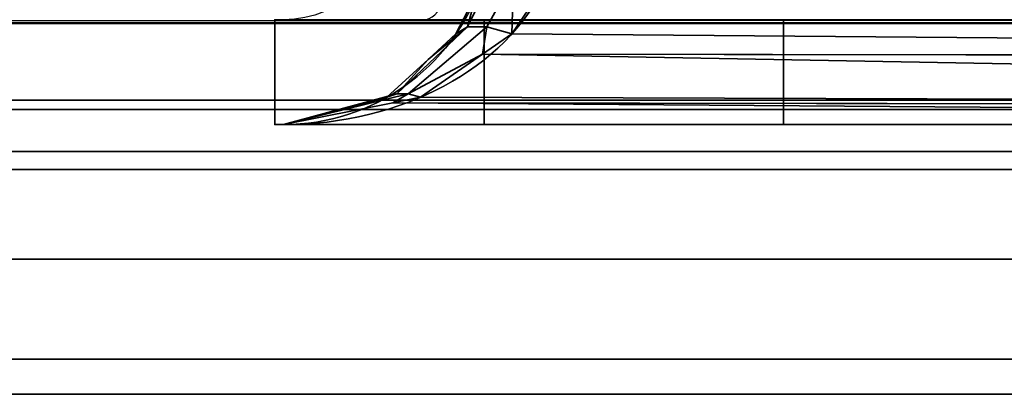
# Model space of a CAD drawing. Header units: millimetres. Extents: x -527 to 5177, y -116 to 161.
# Tile 996 of 1056: x 3995.89 to 4002.48, y -29.3 to -26.8. Entities that reach past the tile are written whole.
import ezdxf

# ---------------------------------------------------------------- set-up
doc = ezdxf.new("R2010")
doc.units = ezdxf.units.MM
doc.layers.add('152', color=7, linetype='Continuous', true_color=0xffffff)

# ---------------------------------------------------------------- blocks, each defined once
blk = doc.blocks.new('UG_SURFACE_307')
at = {"layer": '152', "color": 252, "linetype": 'Continuous', "lineweight": 35}
for points in [[(4021.9202, -27.8, 2023.33), (4021.9202, -27.8, -7.75), (3973.0799, -27.8, -7.75), (3973.0799, -27.8, 2072.17)], [(4021.9202, -27.8, 2023.33), (3973.0799, -27.8, 2072.17), (3973.0799, -29.3, 2072.17), (4021.9202, -29.3, 2023.33)], [(4021.9202, -29.3, -7.75), (3973.0799, -29.3, -7.75), (3973.0799, -27.8, -7.75), (4021.9202, -27.8, -7.75)], [(4021.9202, -29.3, 2023.33), (3973.0799, -29.3, 2072.17), (3973.0799, -29.3, -7.75), (4021.9202, -29.3, -7.75)]]:
    blk.add_3dface(points, dxfattribs=at)
blk = doc.blocks.new('UG_SURFACE_308')
at = {"layer": '152', "color": 252, "linetype": 'Continuous', "lineweight": 35}
for points in [[(4021.9202, -27.8, 2023.33), (4021.9202, -27.8, -7.75), (3973.0799, -27.8, -7.75), (3973.0799, -27.8, 2072.17)], [(4021.9202, -27.8, 2023.33), (3973.0799, -27.8, 2072.17), (3973.0799, -29.3, 2072.17), (4021.9202, -29.3, 2023.33)], [(4021.9202, -29.3, -7.75), (3973.0799, -29.3, -7.75), (3973.0799, -27.8, -7.75), (4021.9202, -27.8, -7.75)], [(4021.9202, -29.3, 2023.33), (3973.0799, -29.3, 2072.17), (3973.0799, -29.3, -7.75), (4021.9202, -29.3, -7.75)]]:
    blk.add_3dface(points, dxfattribs=at)
blk = doc.blocks.new('UG_SURFACE_309')
at = {"layer": '152', "color": 252, "linetype": 'Continuous', "lineweight": 35}
for points in [[(5030.0002, -26.22, 2075.2499), (3970, -26.22, 2075.2499), (3970.0592, -26.8209, 2075.1908)], [(5029.9406, -26.8209, 2075.1908), (5030.0002, -26.22, 2075.2499), (3970.0592, -26.8209, 2075.1908)], [(5028.4696, -26.5282, 2073.7197), (5028.3799, -26.8246, 2073.6296), (3971.6203, -26.8246, 2073.6296), (3971.5304, -26.5282, 2073.7197)], [(3970.0592, -26.8209, 2075.1908), (3970.2344, -27.3987, 2075.0155), (5029.7656, -27.3987, 2075.0155), (5029.9406, -26.8209, 2075.1908)], [(5028.0371, -27.3372, 2073.2872), (3971.9627, -27.3372, 2073.2872), (3971.6203, -26.8246, 2073.6296), (5028.3799, -26.8246, 2073.6296)], [(5027.5245, -27.6797, 2072.7746), (3972.4753, -27.6797, 2072.7746), (3971.9627, -27.3372, 2073.2872), (5028.0371, -27.3372, 2073.2872)], [(5029.7656, -27.3987, 2075.0155), (3970.2344, -27.3987, 2075.0155), (3970.9022, -28.3979, 2074.348), (5029.098, -28.3979, 2074.348)], [(5026.9198, -27.8, 2072.17), (3973.0799, -27.8, 2072.17), (3972.4753, -27.6797, 2072.7746), (5027.5245, -27.6797, 2072.7746)], [(4021.9202, -29.3, 2023.33), (3973.0799, -29.3, 2072.17), (3973.0799, -27.8, 2072.17), (4021.9202, -27.8, 2023.33)], [(3973.0799, -27.8, 2072.17), (5026.9198, -27.8, 2072.17), (4978.0798, -27.8, 2023.33), (4021.9202, -27.8, 2023.33)], [(5029.098, -28.3979, 2074.348), (3970.9022, -28.3979, 2074.348), (3971.9014, -29.0655, 2073.3488), (5028.0986, -29.0655, 2073.3488)], [(5028.0986, -29.0655, 2073.3488), (3971.9014, -29.0655, 2073.3488), (3973.0799, -29.3, 2072.17), (5026.9198, -29.3, 2072.17)], [(3973.0799, -29.3, 2072.17), (4021.9202, -29.3, 2023.33), (4978.0798, -29.3, 2023.33), (5026.9198, -29.3, 2072.17)]]:
    blk.add_3dface(points, dxfattribs=at)
blk = doc.blocks.new('UG_SURFACE_377')
at = {"layer": '152', "color": 252, "linetype": 'Continuous', "lineweight": 35}
for points in [[(3998.9452, -26.6322, 1163.1), (3999.0454, -26.5266, 1163.3161), (3998.888, -26.8485, 1163.4473)], [(3999.017, -26.8485, 1163.6335), (3998.888, -26.8485, 1163.4473), (3999.0454, -26.5266, 1163.3161), (3999.1951, -26.5266, 1163.5323)], [(3998.888, -26.8485, 1006.5528), (3999.0454, -26.5266, 1006.6839), (3998.9452, -26.6322, 1006.9)], [(3998.888, -26.8485, 1006.5528), (3999.017, -26.8485, 1006.3665), (3999.1951, -26.5266, 1006.4677), (3999.0454, -26.5266, 1006.6839)], [(3999.1848, -26.895, 1163.7784), (3999.017, -26.8485, 1163.6335), (3999.1951, -26.5266, 1163.5323)], [(3999.1951, -26.5266, 1006.4677), (3999.017, -26.8485, 1006.3665), (3999.1848, -26.895, 1006.2215)], [(3999.1951, -26.5266, 1163.5323), (3999.4075, -26.5648, 1163.6825), (3999.1848, -26.895, 1163.7784)], [(3999.1848, -26.895, 1006.2215), (3999.4075, -26.5648, 1006.3175), (3999.1951, -26.5266, 1006.4677)], [(4018.3806, -27.0531, 1171.1322), (3999.1848, -26.895, 1163.7784), (3999.4075, -26.5648, 1163.6825)], [(3999.4075, -26.5648, 1006.3175), (3999.1848, -26.895, 1006.2215), (4018.3806, -27.0531, 998.8678)], [(3999.4075, -26.5648, 1163.6825), (4018.4851, -26.5648, 1170.855), (4018.3806, -27.0531, 1171.1322)], [(4018.3806, -27.0531, 998.8678), (4018.4851, -26.5648, 999.1449), (3999.4075, -26.5648, 1006.3175)], [(3998.888, -26.8485, 1163.4473), (3998.8112, -26.895, 1163.2391), (3998.9452, -26.6322, 1163.1)], [(3998.8112, -26.895, 1006.7608), (3998.9452, -26.6322, 1163.1), (3998.8112, -26.895, 1163.2391)], [(3998.8112, -26.895, 1006.7608), (3998.9452, -26.6322, 1006.9), (3998.9452, -26.6322, 1163.1)], [(3998.9452, -26.6322, 1006.9), (3998.8112, -26.895, 1006.7608), (3998.888, -26.8485, 1006.5528)], [(3997.6001, -27.5, 1165), (3997.6001, -26.8, 1165), (3997.6001, -26.8, 980), (3997.6001, -27.5, 980)], [(3997.6001, -27.5, 1165), (3999.0001, -27.5, 1165), (3999.0001, -26.8, 1165), (3997.6001, -26.8, 1165)], [(4018.0202, -27.5, 980), (3997.6001, -27.5, 980), (3997.6001, -26.8, 980), (4018.0202, -26.8, 980)], [(3998.6258, -27.0649, 1163.4319), (3998.888, -26.8485, 1163.4473), (3998.4152, -27.2951, 1163.8317)], [(3998.4906, -27.2951, 1163.9408), (3998.4152, -27.2951, 1163.8317), (3998.888, -26.8485, 1163.4473), (3999.017, -26.8485, 1163.6335)], [(3998.4152, -27.2951, 1006.1682), (3998.888, -26.8485, 1006.5528), (3998.6258, -27.0649, 1006.5682)], [(3998.4152, -27.2951, 1006.1682), (3998.4906, -27.2951, 1006.0592), (3999.017, -26.8485, 1006.3665), (3998.888, -26.8485, 1006.5528)], [(3998.4906, -27.2951, 1163.9408), (3999.017, -26.8485, 1163.6335), (3998.9884, -27.0309, 1163.8631)], [(3998.9884, -27.0309, 1006.1369), (3999.017, -26.8485, 1006.3665), (3998.4906, -27.2951, 1006.0592)], [(3998.6258, -27.0649, 1163.4319), (3998.8112, -26.895, 1163.2391), (3998.888, -26.8485, 1163.4473)], [(3998.888, -26.8485, 1006.5528), (3998.8112, -26.895, 1006.7608), (3998.6258, -27.0649, 1006.5682)], [(3999.017, -26.8485, 1163.6335), (3999.1848, -26.895, 1163.7784), (3998.9884, -27.0309, 1163.8631)], [(3998.9884, -27.0309, 1006.1369), (3999.1848, -26.895, 1006.2215), (3999.017, -26.8485, 1006.3665)], [(3999.0001, -27.5, 1177.3725), (3999.0001, -26.8, 1177.3725), (3999.0001, -26.8, 1165), (3999.0001, -27.5, 1165)], [(3999.0001, -26.8, 1177.3725), (3999.0001, -27.5, 1177.3725), (4000.9999, -27.5, 1190.0001), (4000.9999, -26.8, 1190.0001)], [(4018.0202, -26.8, 1190.0001), (4000.9999, -26.8, 1190.0001), (4000.9999, -27.5, 1190.0001), (4018.0202, -27.5, 1190.0001)], [(3998.8112, -26.895, 1163.2391), (3998.6258, -27.0649, 1006.5682), (3998.8112, -26.895, 1006.7608)], [(3998.8112, -26.895, 1163.2391), (3998.6258, -27.0649, 1163.4319), (3998.6258, -27.0649, 1006.5682)], [(4018.3806, -27.0531, 1171.1322), (3998.9884, -27.0309, 1163.8631), (3999.1848, -26.895, 1163.7784)], [(3999.1848, -26.895, 1006.2215), (3998.9884, -27.0309, 1006.1369), (4018.3806, -27.0531, 998.8678)], [(3998.9884, -27.0309, 1163.8631), (3998.5735, -27.3178, 1164.0419), (3998.4906, -27.2951, 1163.9408)], [(3998.4906, -27.2951, 1006.0592), (3998.5735, -27.3178, 1005.9581), (3998.9884, -27.0309, 1006.1369)], [(4018.2166, -27.3824, 1171.5686), (3998.5735, -27.3178, 1164.0419), (3998.9884, -27.0309, 1163.8631)], [(3998.9884, -27.0309, 1006.1369), (3998.5735, -27.3178, 1005.9581), (4018.2166, -27.3824, 998.4314)], [(3998.9884, -27.0309, 1163.8631), (4018.3806, -27.0531, 1171.1322), (4018.3802, -27.056, 1171.1339)], [(3998.9884, -27.0309, 1163.8631), (4018.3802, -27.056, 1171.1339), (4018.2166, -27.3824, 1171.5686)], [(4018.2166, -27.3824, 998.4314), (4018.3802, -27.056, 998.8661), (3998.9884, -27.0309, 1006.1369)], [(4018.3802, -27.056, 998.8661), (4018.3806, -27.0531, 998.8678), (3998.9884, -27.0309, 1006.1369)], [(3998.4152, -27.2951, 1163.8317), (3998.3497, -27.3178, 1163.7186), (3998.6258, -27.0649, 1163.4319)], [(3998.3497, -27.3178, 1006.2814), (3998.6258, -27.0649, 1163.4319), (3998.3497, -27.3178, 1163.7186)], [(3998.3497, -27.3178, 1006.2814), (3998.6258, -27.0649, 1006.5682), (3998.6258, -27.0649, 1163.4319)], [(3998.6258, -27.0649, 1006.5682), (3998.3497, -27.3178, 1006.2814), (3998.4152, -27.2951, 1006.1682)], [(3998.4152, -27.2951, 1163.8317), (3997.659, -27.5, 1164.436), (3998.1854, -27.3611, 1163.8892)], [(3998.3881, -27.3547, 1164.1217), (3997.659, -27.5, 1164.436), (3998.4906, -27.2951, 1163.9408)], [(3997.659, -27.5, 1164.436), (3998.4152, -27.2951, 1163.8317), (3998.4906, -27.2951, 1163.9408)], [(3998.4906, -27.2951, 1006.0592), (3997.659, -27.5, 1005.5641), (3998.3881, -27.3547, 1005.8782)], [(3998.1854, -27.3611, 1006.1108), (3997.659, -27.5, 1005.5641), (3998.4152, -27.2951, 1006.1682)], [(3997.659, -27.5, 1005.5641), (3998.4906, -27.2951, 1006.0592), (3998.4152, -27.2951, 1006.1682)], [(3998.1854, -27.3611, 1163.8892), (3998.3497, -27.3178, 1163.7186), (3998.4152, -27.2951, 1163.8317)], [(3998.4152, -27.2951, 1006.1682), (3998.3497, -27.3178, 1006.2814), (3998.1854, -27.3611, 1006.1108)], [(3998.3497, -27.3178, 1163.7186), (3998.1854, -27.3611, 1006.1108), (3998.3497, -27.3178, 1006.2814)], [(3998.3497, -27.3178, 1163.7186), (3998.1854, -27.3611, 1163.8892), (3998.1854, -27.3611, 1006.1108)], [(3998.4906, -27.2951, 1163.9408), (3998.5735, -27.3178, 1164.0419), (3998.3881, -27.3547, 1164.1217)], [(3998.3881, -27.3547, 1005.8782), (3998.5735, -27.3178, 1005.9581), (3998.4906, -27.2951, 1006.0592)], [(4018.2166, -27.3824, 1171.5686), (3998.3881, -27.3547, 1164.1217), (3998.5735, -27.3178, 1164.0419)], [(3998.5735, -27.3178, 1005.9581), (3998.3881, -27.3547, 1005.8782), (4018.2166, -27.3824, 998.4314)], [(4018.0202, -27.5, 1172.0912), (3997.659, -27.5, 1164.436), (3998.3881, -27.3547, 1164.1217)], [(3998.3881, -27.3547, 1005.8782), (3997.659, -27.5, 1005.5641), (4018.0202, -27.5, 997.9088)], [(3998.1854, -27.3611, 1006.1108), (3998.1854, -27.3611, 1163.8892), (3997.659, -27.5, 1164.436), (3997.659, -27.5, 1005.5641)], [(3998.3881, -27.3547, 1164.1217), (4018.2166, -27.3824, 1171.5686), (4018.2147, -27.3863, 1171.5738)], [(3998.3881, -27.3547, 1164.1217), (4018.2147, -27.3863, 1171.5738), (4018.0202, -27.5, 1172.0912)], [(4018.0202, -27.5, 997.9088), (4018.2147, -27.3863, 998.4262), (3998.3881, -27.3547, 1005.8782)], [(4018.2147, -27.3863, 998.4262), (4018.2166, -27.3824, 998.4314), (3998.3881, -27.3547, 1005.8782)], [(3997.6001, -27.5, 1165), (3997.6001, -27.5, 980), (3997.659, -27.5, 1005.5641), (3997.659, -27.5, 1164.436)], [(3997.6001, -27.5, 980), (4018.0202, -27.5, 980), (4018.0202, -27.5, 997.9088), (3997.659, -27.5, 1005.5641)], [(3997.659, -27.5, 1164.436), (3999.0001, -27.5, 1165), (3997.6001, -27.5, 1165)], [(3999.0001, -27.5, 1165), (3997.659, -27.5, 1164.436), (4018.0202, -27.5, 1172.0912)], [(4018.0202, -27.5, 1172.0912), (4018.0202, -27.5, 1190.0001), (4000.9999, -27.5, 1190.0001), (3999.0001, -27.5, 1177.3725)], [(3999.0001, -27.5, 1177.3725), (3999.0001, -27.5, 1165), (4018.0202, -27.5, 1172.0912)]]:
    blk.add_3dface(points, dxfattribs=at)
blk = doc.blocks.new('UG_SURFACE_380')
at = {"layer": '152', "color": 252, "linetype": 'Continuous', "lineweight": 35}
for points in [[(3998.9452, -26.6322, 1163.1), (3999.0454, -26.5266, 1163.3161), (3998.888, -26.8485, 1163.4473)], [(3999.017, -26.8485, 1163.6335), (3998.888, -26.8485, 1163.4473), (3999.0454, -26.5266, 1163.3161), (3999.1951, -26.5266, 1163.5323)], [(3998.888, -26.8485, 1006.5528), (3999.0454, -26.5266, 1006.6839), (3998.9452, -26.6322, 1006.9)], [(3998.888, -26.8485, 1006.5528), (3999.017, -26.8485, 1006.3665), (3999.1951, -26.5266, 1006.4677), (3999.0454, -26.5266, 1006.6839)], [(3999.1848, -26.895, 1163.7784), (3999.017, -26.8485, 1163.6335), (3999.1951, -26.5266, 1163.5323)], [(3999.1951, -26.5266, 1006.4677), (3999.017, -26.8485, 1006.3665), (3999.1848, -26.895, 1006.2215)], [(3999.1951, -26.5266, 1163.5323), (3999.4075, -26.5648, 1163.6825), (3999.1848, -26.895, 1163.7784)], [(3999.1848, -26.895, 1006.2215), (3999.4075, -26.5648, 1006.3175), (3999.1951, -26.5266, 1006.4677)], [(4018.3806, -27.0531, 1171.1322), (3999.1848, -26.895, 1163.7784), (3999.4075, -26.5648, 1163.6825)], [(3999.4075, -26.5648, 1006.3175), (3999.1848, -26.895, 1006.2215), (4018.3806, -27.0531, 998.8678)], [(3999.4075, -26.5648, 1163.6825), (4018.4851, -26.5648, 1170.855), (4018.3806, -27.0531, 1171.1322)], [(4018.3806, -27.0531, 998.8678), (4018.4851, -26.5648, 999.1449), (3999.4075, -26.5648, 1006.3175)], [(3998.888, -26.8485, 1163.4473), (3998.8112, -26.895, 1163.2391), (3998.9452, -26.6322, 1163.1)], [(3998.8112, -26.895, 1006.7608), (3998.9452, -26.6322, 1163.1), (3998.8112, -26.895, 1163.2391)], [(3998.8112, -26.895, 1006.7608), (3998.9452, -26.6322, 1006.9), (3998.9452, -26.6322, 1163.1)], [(3998.9452, -26.6322, 1006.9), (3998.8112, -26.895, 1006.7608), (3998.888, -26.8485, 1006.5528)], [(3997.6001, -27.5, 1165), (3997.6001, -26.8, 1165), (3997.6001, -26.8, 980), (3997.6001, -27.5, 980)], [(3997.6001, -27.5, 1165), (3999.0001, -27.5, 1165), (3999.0001, -26.8, 1165), (3997.6001, -26.8, 1165)], [(4018.0202, -27.5, 980), (3997.6001, -27.5, 980), (3997.6001, -26.8, 980), (4018.0202, -26.8, 980)], [(3998.6258, -27.0649, 1163.4319), (3998.888, -26.8485, 1163.4473), (3998.4152, -27.2951, 1163.8317)], [(3998.4906, -27.2951, 1163.9408), (3998.4152, -27.2951, 1163.8317), (3998.888, -26.8485, 1163.4473), (3999.017, -26.8485, 1163.6335)], [(3998.4152, -27.2951, 1006.1682), (3998.888, -26.8485, 1006.5528), (3998.6258, -27.0649, 1006.5682)], [(3998.4152, -27.2951, 1006.1682), (3998.4906, -27.2951, 1006.0592), (3999.017, -26.8485, 1006.3665), (3998.888, -26.8485, 1006.5528)], [(3998.4906, -27.2951, 1163.9408), (3999.017, -26.8485, 1163.6335), (3998.9884, -27.0309, 1163.8631)], [(3998.9884, -27.0309, 1006.1369), (3999.017, -26.8485, 1006.3665), (3998.4906, -27.2951, 1006.0592)], [(3998.6258, -27.0649, 1163.4319), (3998.8112, -26.895, 1163.2391), (3998.888, -26.8485, 1163.4473)], [(3998.888, -26.8485, 1006.5528), (3998.8112, -26.895, 1006.7608), (3998.6258, -27.0649, 1006.5682)], [(3999.017, -26.8485, 1163.6335), (3999.1848, -26.895, 1163.7784), (3998.9884, -27.0309, 1163.8631)], [(3998.9884, -27.0309, 1006.1369), (3999.1848, -26.895, 1006.2215), (3999.017, -26.8485, 1006.3665)], [(3999.0001, -27.5, 1177.3725), (3999.0001, -26.8, 1177.3725), (3999.0001, -26.8, 1165), (3999.0001, -27.5, 1165)], [(3999.0001, -26.8, 1177.3725), (3999.0001, -27.5, 1177.3725), (4000.9999, -27.5, 1190.0001), (4000.9999, -26.8, 1190.0001)], [(4018.0202, -26.8, 1190.0001), (4000.9999, -26.8, 1190.0001), (4000.9999, -27.5, 1190.0001), (4018.0202, -27.5, 1190.0001)], [(3998.8112, -26.895, 1163.2391), (3998.6258, -27.0649, 1006.5682), (3998.8112, -26.895, 1006.7608)], [(3998.8112, -26.895, 1163.2391), (3998.6258, -27.0649, 1163.4319), (3998.6258, -27.0649, 1006.5682)], [(4018.3806, -27.0531, 1171.1322), (3998.9884, -27.0309, 1163.8631), (3999.1848, -26.895, 1163.7784)], [(3999.1848, -26.895, 1006.2215), (3998.9884, -27.0309, 1006.1369), (4018.3806, -27.0531, 998.8678)], [(3998.9884, -27.0309, 1163.8631), (3998.5735, -27.3178, 1164.0419), (3998.4906, -27.2951, 1163.9408)], [(3998.4906, -27.2951, 1006.0592), (3998.5735, -27.3178, 1005.9581), (3998.9884, -27.0309, 1006.1369)], [(4018.2166, -27.3824, 1171.5686), (3998.5735, -27.3178, 1164.0419), (3998.9884, -27.0309, 1163.8631)], [(3998.9884, -27.0309, 1006.1369), (3998.5735, -27.3178, 1005.9581), (4018.2166, -27.3824, 998.4314)], [(3998.9884, -27.0309, 1163.8631), (4018.3806, -27.0531, 1171.1322), (4018.3802, -27.056, 1171.1339)], [(3998.9884, -27.0309, 1163.8631), (4018.3802, -27.056, 1171.1339), (4018.2166, -27.3824, 1171.5686)], [(4018.2166, -27.3824, 998.4314), (4018.3802, -27.056, 998.8661), (3998.9884, -27.0309, 1006.1369)], [(4018.3802, -27.056, 998.8661), (4018.3806, -27.0531, 998.8678), (3998.9884, -27.0309, 1006.1369)], [(3998.4152, -27.2951, 1163.8317), (3998.3497, -27.3178, 1163.7186), (3998.6258, -27.0649, 1163.4319)], [(3998.3497, -27.3178, 1006.2814), (3998.6258, -27.0649, 1163.4319), (3998.3497, -27.3178, 1163.7186)], [(3998.3497, -27.3178, 1006.2814), (3998.6258, -27.0649, 1006.5682), (3998.6258, -27.0649, 1163.4319)], [(3998.6258, -27.0649, 1006.5682), (3998.3497, -27.3178, 1006.2814), (3998.4152, -27.2951, 1006.1682)], [(3998.4152, -27.2951, 1163.8317), (3997.659, -27.5, 1164.436), (3998.1854, -27.3611, 1163.8892)], [(3998.3881, -27.3547, 1164.1217), (3997.659, -27.5, 1164.436), (3998.4906, -27.2951, 1163.9408)], [(3997.659, -27.5, 1164.436), (3998.4152, -27.2951, 1163.8317), (3998.4906, -27.2951, 1163.9408)], [(3998.4906, -27.2951, 1006.0592), (3997.659, -27.5, 1005.5641), (3998.3881, -27.3547, 1005.8782)], [(3998.1854, -27.3611, 1006.1108), (3997.659, -27.5, 1005.5641), (3998.4152, -27.2951, 1006.1682)], [(3997.659, -27.5, 1005.5641), (3998.4906, -27.2951, 1006.0592), (3998.4152, -27.2951, 1006.1682)], [(3998.1854, -27.3611, 1163.8892), (3998.3497, -27.3178, 1163.7186), (3998.4152, -27.2951, 1163.8317)], [(3998.4152, -27.2951, 1006.1682), (3998.3497, -27.3178, 1006.2814), (3998.1854, -27.3611, 1006.1108)], [(3998.3497, -27.3178, 1163.7186), (3998.1854, -27.3611, 1006.1108), (3998.3497, -27.3178, 1006.2814)], [(3998.3497, -27.3178, 1163.7186), (3998.1854, -27.3611, 1163.8892), (3998.1854, -27.3611, 1006.1108)], [(3998.4906, -27.2951, 1163.9408), (3998.5735, -27.3178, 1164.0419), (3998.3881, -27.3547, 1164.1217)], [(3998.3881, -27.3547, 1005.8782), (3998.5735, -27.3178, 1005.9581), (3998.4906, -27.2951, 1006.0592)], [(4018.2166, -27.3824, 1171.5686), (3998.3881, -27.3547, 1164.1217), (3998.5735, -27.3178, 1164.0419)], [(3998.5735, -27.3178, 1005.9581), (3998.3881, -27.3547, 1005.8782), (4018.2166, -27.3824, 998.4314)], [(4018.0202, -27.5, 1172.0912), (3997.659, -27.5, 1164.436), (3998.3881, -27.3547, 1164.1217)], [(3998.3881, -27.3547, 1005.8782), (3997.659, -27.5, 1005.5641), (4018.0202, -27.5, 997.9088)], [(3998.1854, -27.3611, 1006.1108), (3998.1854, -27.3611, 1163.8892), (3997.659, -27.5, 1164.436), (3997.659, -27.5, 1005.5641)], [(3998.3881, -27.3547, 1164.1217), (4018.2166, -27.3824, 1171.5686), (4018.2147, -27.3863, 1171.5738)], [(3998.3881, -27.3547, 1164.1217), (4018.2147, -27.3863, 1171.5738), (4018.0202, -27.5, 1172.0912)], [(4018.0202, -27.5, 997.9088), (4018.2147, -27.3863, 998.4262), (3998.3881, -27.3547, 1005.8782)], [(4018.2147, -27.3863, 998.4262), (4018.2166, -27.3824, 998.4314), (3998.3881, -27.3547, 1005.8782)], [(3997.6001, -27.5, 1165), (3997.6001, -27.5, 980), (3997.659, -27.5, 1005.5641), (3997.659, -27.5, 1164.436)], [(3997.6001, -27.5, 980), (4018.0202, -27.5, 980), (4018.0202, -27.5, 997.9088), (3997.659, -27.5, 1005.5641)], [(3997.659, -27.5, 1164.436), (3999.0001, -27.5, 1165), (3997.6001, -27.5, 1165)], [(3999.0001, -27.5, 1165), (3997.659, -27.5, 1164.436), (4018.0202, -27.5, 1172.0912)], [(4018.0202, -27.5, 1172.0912), (4018.0202, -27.5, 1190.0001), (4000.9999, -27.5, 1190.0001), (3999.0001, -27.5, 1177.3725)], [(3999.0001, -27.5, 1177.3725), (3999.0001, -27.5, 1165), (4018.0202, -27.5, 1172.0912)]]:
    blk.add_3dface(points, dxfattribs=at)

msp = doc.modelspace()

# ---------------------------------------------------------------- linework, layer by layer
at = {"layer": '152', "color": 251, "linetype": 'Continuous', "lineweight": -3, "true_color": 0x636466}
for p, q in [((3997.6, -26.8, 1165), (3997.6, -26.8, 980)), ((3997.6, -27.5, 1165), (3997.6, -26.8, 1165)), ((3997.6, -27.5, 980), (3997.6, -26.8, 980)), ((3997.6, -26.8, 980), (4018.0201, -26.8, 980)), ((3997.6, -26.8, 1165), (3999, -26.8, 1165)), ((3997.6, -26.8, 980), (4018.0201, -26.8, 980)), ((3997.6, -26.8, 1165), (3997.6, -26.8, 980)), ((3997.6, -27.5, 980), (3997.6, -26.8, 980)), ((3997.6, -26.8, 1165), (3999, -26.8, 1165)), ((3997.6, -27.5, 1165), (3997.6, -26.8, 1165)), ((3997.659, -26.8, 1163.3767), (3997.659, -26.8, 1006.6233)), ((3997.659, -26.8, 1163.3767), (3997.659, -26.8, 1006.6233)), ((4018.0201, -26.8, 1172.0912), (3998.5942, -26.8, 1164.7876)), ((3998.5942, -26.8, 1005.2124), (4018.0201, -26.8, 997.9088)), ((4018.0201, -26.8, 1172.0912), (3998.5942, -26.8, 1164.7876)), ((3998.5942, -26.8, 1005.2124), (4018.0201, -26.8, 997.9088)), ((3999, -26.8, 1177.3725), (3999, -26.8, 1165)), ((3999, -27.5, 1177.3725), (3999, -26.8, 1177.3725)), ((3999, -26.8, 1177.3725), (4001, -26.8, 1190)), ((3999, -27.5, 1165), (3999, -26.8, 1165)), ((3999, -26.8, 1177.3725), (4001, -26.8, 1190)), ((3999, -27.5, 1165), (3999, -26.8, 1165)), ((3999, -27.5, 1177.3725), (3999, -26.8, 1177.3725)), ((3999, -26.8, 1177.3725), (3999, -26.8, 1165)), ((4001, -26.8, 1190), (4018.0201, -26.8, 1190)), ((4001, -26.8, 1190), (4001, -27.5, 1190)), ((4001, -26.8, 1190), (4001, -27.5, 1190)), ((4001, -26.8, 1190), (4018.0201, -26.8, 1190)), ((3997.6, -27.5, 1165), (3997.6, -27.5, 980)), ((3999, -27.5, 1165), (3997.6, -27.5, 1165)), ((3997.6, -27.5, 980), (4018.0201, -27.5, 980)), ((3997.6, -27.5, 1165), (3997.6, -27.5, 980)), ((3999, -27.5, 1165), (3997.6, -27.5, 1165)), ((3997.6, -27.5, 980), (4018.0201, -27.5, 980)), ((3997.659, -27.5, 1005.5641), (3997.659, -27.5, 1164.4359)), ((4018.0201, -27.5, 997.9088), (3997.659, -27.5, 1005.5641)), ((3997.659, -27.5, 1164.4359), (4018.0201, -27.5, 1172.0912)), ((3997.659, -27.5, 1005.5641), (3997.659, -27.5, 1164.4359)), ((3997.659, -27.5, 1164.4359), (4018.0201, -27.5, 1172.0912)), ((4018.0201, -27.5, 997.9088), (3997.659, -27.5, 1005.5641)), ((3999, -27.5, 1177.3725), (3999, -27.5, 1165)), ((4001, -27.5, 1190), (3999, -27.5, 1177.3725)), ((3999, -27.5, 1177.3725), (3999, -27.5, 1165)), ((4001, -27.5, 1190), (3999, -27.5, 1177.3725)), ((4001, -27.5, 1190), (4018.0201, -27.5, 1190)), ((4001, -27.5, 1190), (4018.0201, -27.5, 1190)), ((3973.08, -27.8, 2072.17), (4021.92, -27.8, 2023.33)), ((3973.08, -27.8, 2072.17), (4021.92, -27.8, 2023.33)), ((3973.08, -27.8, 2072.17), (4021.92, -27.8, 2023.33)), ((4021.92, -27.8, -7.75), (3973.08, -27.8, -7.75)), ((5026.92, -27.8, 2072.17), (3973.08, -27.8, 2072.17)), ((4021.92, -27.8, -7.75), (3973.08, -27.8, -7.75)), ((3973.08, -29.3, 2072.17), (4021.92, -29.3, 2023.33)), ((3973.08, -29.3, 2072.17), (4021.92, -29.3, 2023.33)), ((3973.08, -29.3, 2072.17), (4021.92, -29.3, 2023.33)), ((4021.92, -29.3, -7.75), (3973.08, -29.3, -7.75)), ((4021.92, -29.3, -7.75), (3973.08, -29.3, -7.75)), ((5026.92, -29.3, 2072.17), (3973.08, -29.3, 2072.17))]:
    msp.add_line(p, q, dxfattribs=at)
at = {"layer": '152', "color": 251, "linetype": 'Continuous', "lineweight": -3, "true_color": 0x636466, "extrusion": (0, 0, -1)}
msp.add_arc((-3997.659, -26.1, -1163.3767), 0.7, 180, 270, dxfattribs=at)
msp.add_arc((-3997.659, -26.1, -1163.3767), 0.7, 180, 270, dxfattribs=at)
at = {"layer": '152', "color": 251, "linetype": 'Continuous', "lineweight": -3, "true_color": 0x636466, "extrusion": (0.936029, 0, 0.351924)}
msp.add_arc((-26.1, -316.9255, 4152.7153), 0.7, 180, 250.61182, dxfattribs=at)
msp.add_arc((-26.1, -316.9255, 4152.7153), 0.7, 180, 250.61182, dxfattribs=at)
at = {"layer": '152', "color": 251, "linetype": 'Continuous', "lineweight": -3, "true_color": 0x636466, "extrusion": (0.395731, 0, 0.918367)}
msp.add_ellipse((3997.659, -26.1, 1164.4359), major_axis=(1.8537, 0, -0.7988), ratio=0.69361, start_param=4.712389, end_param=5.944798, dxfattribs=at)
msp.add_ellipse((3997.659, -26.1, 1164.4359), major_axis=(1.8537, 0, -0.7988), ratio=0.69361, start_param=4.712389, end_param=5.944798, dxfattribs=at)
at = {"layer": '152', "color": 251, "linetype": 'Continuous', "lineweight": -3, "true_color": 0x636466, "extrusion": (-0.72035, 0, -0.69361)}
msp.add_ellipse((3997.659, -26.1, 1164.4359), major_axis=(1.4, 0, -1.454), ratio=0.69361, start_param=0.338388, end_param=1.570796, dxfattribs=at)
msp.add_ellipse((3997.659, -26.1, 1164.4359), major_axis=(1.4, 0, -1.454), ratio=0.69361, start_param=0.338388, end_param=1.570796, dxfattribs=at)
at = {"layer": '152', "color": 251, "linetype": 'Continuous', "lineweight": -3, "true_color": 0x636466, "extrusion": (-0.72035, 0, 0.69361)}
msp.add_ellipse((3997.659, -26.1, 1005.5641), major_axis=(1.4, 0, 1.454), ratio=0.69361, start_param=4.712389, end_param=5.944798, dxfattribs=at)
msp.add_ellipse((3997.659, -26.1, 1005.5641), major_axis=(1.4, 0, 1.454), ratio=0.69361, start_param=4.712389, end_param=5.944798, dxfattribs=at)
at = {"layer": '152', "color": 251, "linetype": 'Continuous', "lineweight": -3, "true_color": 0x636466, "extrusion": (0.395731, 0, -0.918367)}
msp.add_ellipse((3997.659, -26.1, 1005.5641), major_axis=(1.8537, 0, 0.7988), ratio=0.69361, start_param=0.338388, end_param=1.570796, dxfattribs=at)
msp.add_ellipse((3997.659, -26.1, 1005.5641), major_axis=(1.8537, 0, 0.7988), ratio=0.69361, start_param=0.338388, end_param=1.570796, dxfattribs=at)

# ---------------------------------------------------------------- block references
at = {"layer": '152', "color": 251, "linetype": 'Continuous', "lineweight": -3, "true_color": 0x636466}
for name in ['UG_SURFACE_307', 'UG_SURFACE_308', 'UG_SURFACE_309', 'UG_SURFACE_377', 'UG_SURFACE_380']:
    msp.add_blockref(name, (0, 0), dxfattribs=at)

doc.saveas('drawing.dxf')
